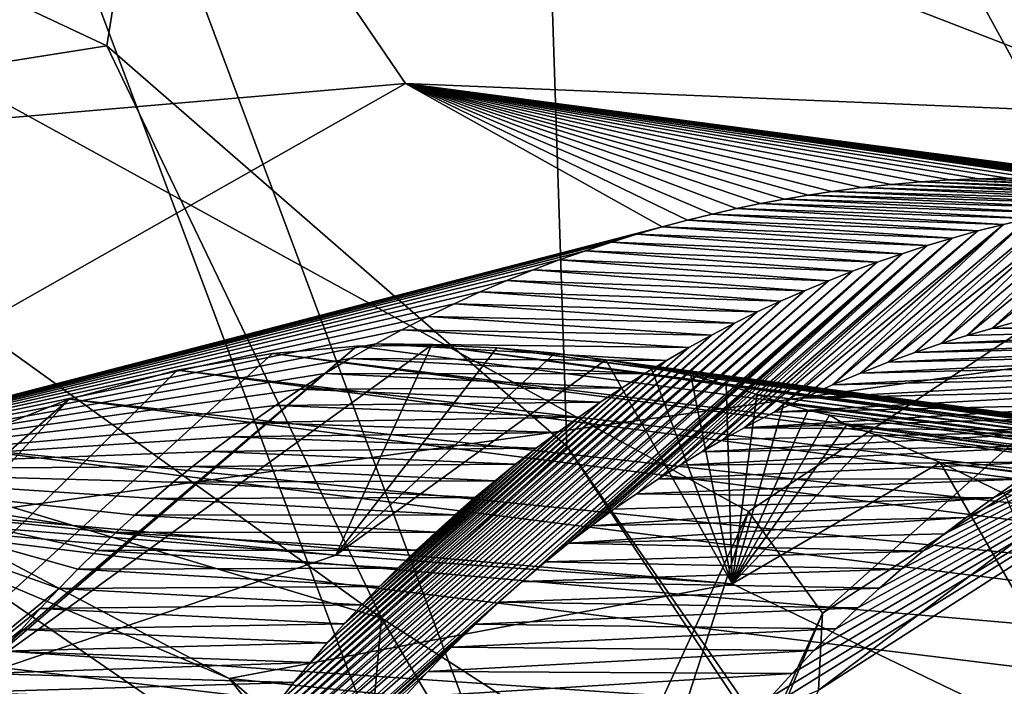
# Model space of a CAD drawing. Header units: metres. Extents: x -150 to 307, y -550 to 84.
# Tile 443 of 656: x 188.74 to 189.882, y 22.732 to 23.504. Entities that reach past the tile are written whole.
import ezdxf

# ---------------------------------------------------------------- set-up
doc = ezdxf.new("R2010")
doc.units = ezdxf.units.M
doc.layers.add('solid_26006363', color=7, linetype='CONTINUOUS')

msp = doc.modelspace()

# ---------------------------------------------------------------- linework, layer by layer
at = {"layer": 'solid_26006363'}
for points in [[(194.786896, 17.972216, 912.335938), (185.636642, 32.029537, 901.181458), (191.749893, 36.108906, 906.628174)], [(188.10463, 34.312195, 906.116516), (188.463837, 22.901747, 908.308228), (192.084946, 35.04353, 909.683411)], [(188.463837, 22.901747, 908.308228), (192.022217, 23.395798, 911.506104), (192.084946, 35.04353, 909.683411)], [(186.595459, 30.076704, 871.616333), (189.085358, 33.127037, 873.80658), (193.522064, 22.868546, 875.033997)], [(194.006454, 25.003199, 875.720398), (193.522064, 22.868546, 875.033997), (189.085358, 33.127037, 873.80658)], [(191.723465, 15.818817, 909.606506), (180.753494, 25.859917, 896.954285), (185.636642, 32.029537, 901.181458)], [(194.786896, 17.972216, 912.335938), (191.723465, 15.818817, 909.606506), (185.636642, 32.029537, 901.181458)], [(191.85524, 22.409752, 876.620911), (192.221115, 22.498804, 876.896423), (188.352951, 31.713814, 875.841858)], [(190.226303, 30.820759, 876.937561), (188.352951, 31.713814, 875.841858), (192.221115, 22.498804, 876.896423)], [(191.478729, 23.024145, 876.449768), (191.85524, 22.409752, 876.620911), (188.352951, 31.713814, 875.841858)], [(190.974487, 23.562695, 876.180542), (191.478729, 23.024145, 876.449768), (188.352951, 31.713814, 875.841858)], [(186.026077, 29.197718, 871.093872), (186.595459, 30.076704, 871.616333), (193.522064, 22.868546, 875.033997)], [(186.026077, 29.197718, 871.093872), (193.522064, 22.868546, 875.033997), (186.240326, 24.769381, 870.417603)], [(186.183899, 27.089844, 878.629822), (190.250336, 20.048107, 880.31073), (187.023239, 28.689354, 879.487061)], [(190.109253, 23.060654, 880.66748), (187.023239, 28.689354, 879.487061), (190.250336, 20.048107, 880.31073)], [(190.109253, 23.060654, 880.66748), (190.24585, 23.73827, 880.874329), (187.023239, 28.689354, 879.487061)], [(186.469498, 23.422621, 876.355408), (181.442703, 28.336956, 874.041321), (189.270172, 26.170961, 878.739319)], [(186.183899, 27.089844, 878.629822), (189.440094, 18.377512, 879.483643), (190.250336, 20.048107, 880.31073)], [(187.989471, 20.977989, 878.834778), (189.440094, 18.377512, 879.483643), (186.183899, 27.089844, 878.629822)], [(187.613022, 23.841965, 877.200195), (186.469498, 23.422621, 876.355408), (189.270172, 26.170961, 878.739319)], [(188.841095, 23.47352, 877.984863), (188.237915, 23.756517, 877.614136), (189.270172, 26.170961, 878.739319)], [(189.374481, 23.009598, 878.282227), (188.841095, 23.47352, 877.984863), (189.270172, 26.170961, 878.739319)], [(189.270172, 26.170961, 878.739319), (191.221039, 23.641338, 879.697327), (191.122238, 23.112514, 879.542175)], [(189.270172, 26.170961, 878.739319), (191.122238, 23.112514, 879.542175), (191.168488, 22.554396, 879.487854)], [(189.270172, 26.170961, 878.739319), (191.168488, 22.554396, 879.487854), (191.464935, 19.865778, 879.301697)], [(189.374481, 23.009598, 878.282227), (189.270172, 26.170961, 878.739319), (191.464935, 19.865778, 879.301697)], [(189.133835, 12.746095, 907.299255), (181.84285, 19.517756, 899.064392), (180.753494, 25.859917, 896.954285)], [(191.723465, 15.818817, 909.606506), (189.133835, 12.746095, 907.299255), (180.753494, 25.859917, 896.954285)], [(189.137253, 21.960405, 871.836487), (188.321838, 20.444586, 871.034668), (186.240326, 24.769381, 870.417603)], [(190.947144, 23.543068, 873.331787), (186.240326, 24.769381, 870.417603), (193.522064, 22.868546, 875.033997)], [(189.585205, 22.93392, 872.300964), (189.137253, 21.960405, 871.836487), (186.240326, 24.769381, 870.417603)], [(190.427155, 23.492189, 872.966431), (189.585205, 22.93392, 872.300964), (186.240326, 24.769381, 870.417603)], [(190.947144, 23.543068, 873.331787), (190.427155, 23.492189, 872.966431), (186.240326, 24.769381, 870.417603)], [(187.952286, 23.323278, 874.031555), (188.896332, 23.856613, 874.749451), (188.608795, 24.041111, 874.629456)], [(189.187592, 23.429813, 874.506042), (188.896332, 23.856613, 874.749451), (187.952286, 23.323278, 874.031555)], [(190.098709, 23.39196, 875.069458), (189.965652, 23.796173, 875.450439), (188.896332, 23.856613, 874.749451)], [(190.098709, 23.39196, 875.069458), (188.896332, 23.856613, 874.749451), (189.187592, 23.429813, 874.506042)], [(188.345871, 23.395168, 877.553345), (188.237915, 23.756517, 877.614136), (188.841095, 23.47352, 877.984863)], [(189.670959, 22.816437, 872.405823), (189.585205, 22.93392, 872.300964), (190.427155, 23.492189, 872.966431)], [(190.470764, 23.333643, 873.030029), (189.670959, 22.816437, 872.405823), (190.427155, 23.492189, 872.966431)], [(189.15979, 22.810457, 878.003723), (188.345871, 23.395168, 877.553345), (188.841095, 23.47352, 877.984863)], [(189.15979, 22.810457, 878.003723), (188.841095, 23.47352, 877.984863), (189.374481, 23.009598, 878.282227)], [(189.187592, 23.429813, 874.506042), (187.952286, 23.323278, 874.031555), (188.397217, 22.982128, 873.922607)], [(189.187592, 23.429813, 874.506042), (188.397217, 22.982128, 873.922607), (189.485184, 23.263805, 874.103455)], [(189.187592, 23.429813, 874.506042), (190.278152, 23.278599, 874.585327), (190.32164, 23.268396, 874.609497)], [(190.098709, 23.39196, 875.069458), (189.187592, 23.429813, 874.506042), (190.32164, 23.268396, 874.609497)], [(189.187592, 23.429813, 874.506042), (190.243744, 23.285872, 874.566101), (190.278152, 23.278599, 874.585327)], [(189.187592, 23.429813, 874.506042), (190.209244, 23.292465, 874.546631), (190.243744, 23.285872, 874.566101)], [(189.187592, 23.429813, 874.506042), (190.174988, 23.298317, 874.527222), (190.209244, 23.292465, 874.546631)], [(189.187592, 23.429813, 874.506042), (190.141357, 23.303396, 874.507996), (190.174988, 23.298317, 874.527222)], [(189.187592, 23.429813, 874.506042), (190.108643, 23.307703, 874.489136), (190.141357, 23.303396, 874.507996)], [(189.187592, 23.429813, 874.506042), (190.076462, 23.311325, 874.470459), (190.108643, 23.307703, 874.489136)], [(189.187592, 23.429813, 874.506042), (190.044601, 23.31431, 874.451904), (190.076462, 23.311325, 874.470459)], [(189.187592, 23.429813, 874.506042), (190.012939, 23.316685, 874.43335), (190.044601, 23.31431, 874.451904)], [(189.187592, 23.429813, 874.506042), (189.981308, 23.318466, 874.414673), (190.012939, 23.316685, 874.43335)], [(189.187592, 23.429813, 874.506042), (189.94957, 23.319653, 874.395813), (189.981308, 23.318466, 874.414673)], [(189.187592, 23.429813, 874.506042), (189.917587, 23.320236, 874.376709), (189.94957, 23.319653, 874.395813)], [(189.187592, 23.429813, 874.506042), (189.885223, 23.320192, 874.357178), (189.917587, 23.320236, 874.376709)], [(189.187592, 23.429813, 874.506042), (189.85231, 23.319487, 874.337158), (189.885223, 23.320192, 874.357178)], [(189.187592, 23.429813, 874.506042), (189.818756, 23.318068, 874.316589), (189.85231, 23.319487, 874.337158)], [(189.187592, 23.429813, 874.506042), (189.784683, 23.315895, 874.295471), (189.818756, 23.318068, 874.316589)], [(189.187592, 23.429813, 874.506042), (189.750519, 23.312967, 874.274231), (189.784683, 23.315895, 874.295471)], [(189.187592, 23.429813, 874.506042), (189.716202, 23.309263, 874.252686), (189.750519, 23.312967, 874.274231)], [(189.187592, 23.429813, 874.506042), (189.681625, 23.304756, 874.230835), (189.716202, 23.309263, 874.252686)], [(189.187592, 23.429813, 874.506042), (189.654373, 23.300646, 874.213501), (189.681625, 23.304756, 874.230835)], [(189.187592, 23.429813, 874.506042), (189.626892, 23.296, 874.195923), (189.654373, 23.300646, 874.213501)], [(189.187592, 23.429813, 874.506042), (189.599152, 23.290794, 874.17804), (189.626892, 23.296, 874.195923)], [(189.187592, 23.429813, 874.506042), (189.571152, 23.285004, 874.159912), (189.599152, 23.290794, 874.17804)], [(189.187592, 23.429813, 874.506042), (189.542831, 23.278597, 874.141418), (189.571152, 23.285004, 874.159912)], [(189.187592, 23.429813, 874.506042), (189.514191, 23.271544, 874.12262), (189.542831, 23.278597, 874.141418)], [(189.187592, 23.429813, 874.506042), (189.485184, 23.263805, 874.103455), (189.514191, 23.271544, 874.12262)], [(188.446747, 23.024448, 877.173401), (188.345871, 23.395168, 877.553345), (189.15979, 22.810457, 878.003723)], [(188.463837, 22.901747, 908.308228), (188.67836, 11.459098, 909.62439), (192.022217, 23.395798, 911.506104)], [(188.67836, 11.459098, 909.62439), (191.983353, 11.708065, 912.601074), (192.022217, 23.395798, 911.506104)], [(189.666046, 22.727116, 872.532715), (189.670959, 22.816437, 872.405823), (190.470764, 23.333643, 873.030029)], [(190.430954, 23.217617, 873.125244), (189.666046, 22.727116, 872.532715), (190.470764, 23.333643, 873.030029)], [(189.716202, 23.309263, 874.252686), (190.061066, 23.298983, 873.907227), (189.750519, 23.312967, 874.274231)], [(189.750519, 23.312967, 874.274231), (190.091309, 23.30205, 873.928467), (189.784683, 23.315895, 874.295471)], [(189.750519, 23.312967, 874.274231), (190.061066, 23.298983, 873.907227), (190.091309, 23.30205, 873.928467)], [(189.784683, 23.315895, 874.295471), (190.121506, 23.304426, 873.949585), (189.818756, 23.318068, 874.316589)], [(189.784683, 23.315895, 874.295471), (190.091309, 23.30205, 873.928467), (190.121506, 23.304426, 873.949585)], [(189.818756, 23.318068, 874.316589), (190.152847, 23.306173, 873.971375), (189.85231, 23.319487, 874.337158)], [(189.818756, 23.318068, 874.316589), (190.121506, 23.304426, 873.949585), (190.152847, 23.306173, 873.971375)], [(189.85231, 23.319487, 874.337158), (190.184448, 23.307226, 873.993286), (189.885223, 23.320192, 874.357178)], [(189.85231, 23.319487, 874.337158), (190.152847, 23.306173, 873.971375), (190.184448, 23.307226, 873.993286)], [(189.626892, 23.296, 874.195923), (189.970474, 23.285736, 873.842896), (189.654373, 23.300646, 874.213501)], [(189.654373, 23.300646, 874.213501), (190.000626, 23.290813, 873.86438), (189.681625, 23.304756, 874.230835)], [(189.654373, 23.300646, 874.213501), (189.970474, 23.285736, 873.842896), (190.000626, 23.290813, 873.86438)], [(189.681625, 23.304756, 874.230835), (190.030838, 23.295233, 873.885864), (189.716202, 23.309263, 874.252686)], [(189.681625, 23.304756, 874.230835), (190.000626, 23.290813, 873.86438), (190.030838, 23.295233, 873.885864)], [(189.716202, 23.309263, 874.252686), (190.030838, 23.295233, 873.885864), (190.061066, 23.298983, 873.907227)], [(190.061066, 23.298983, 873.907227), (189.867203, 23.146198, 873.749207), (189.895523, 23.153688, 873.769836)], [(190.061066, 23.298983, 873.907227), (190.030838, 23.295233, 873.885864), (189.867203, 23.146198, 873.749207)], [(189.571152, 23.285004, 874.159912), (189.910416, 23.273649, 873.799805), (189.599152, 23.290794, 874.17804)], [(189.599152, 23.290794, 874.17804), (189.940384, 23.28001, 873.82135), (189.626892, 23.296, 874.195923)], [(189.599152, 23.290794, 874.17804), (189.910416, 23.273649, 873.799805), (189.940384, 23.28001, 873.82135)], [(189.626892, 23.296, 874.195923), (189.940384, 23.28001, 873.82135), (189.970474, 23.285736, 873.842896)], [(190.000626, 23.290813, 873.86438), (189.808578, 23.12859, 873.706238), (189.838242, 23.137857, 873.728027)], [(190.000626, 23.290813, 873.86438), (189.970474, 23.285736, 873.842896), (189.808578, 23.12859, 873.706238)], [(190.030838, 23.295233, 873.885864), (189.838242, 23.137857, 873.728027), (189.867203, 23.146198, 873.749207)], [(190.030838, 23.295233, 873.885864), (190.000626, 23.290813, 873.86438), (189.838242, 23.137857, 873.728027)], [(189.514191, 23.271544, 874.12262), (189.850891, 23.259066, 873.756653), (189.542831, 23.278597, 874.141418)], [(189.542831, 23.278597, 874.141418), (189.880585, 23.266663, 873.778198), (189.571152, 23.285004, 874.159912)], [(189.542831, 23.278597, 874.141418), (189.850891, 23.259066, 873.756653), (189.880585, 23.266663, 873.778198)], [(189.571152, 23.285004, 874.159912), (189.880585, 23.266663, 873.778198), (189.910416, 23.273649, 873.799805)], [(189.940384, 23.28001, 873.82135), (189.715073, 23.094423, 873.636658), (189.746933, 23.106926, 873.660522)], [(189.940384, 23.28001, 873.82135), (189.910416, 23.273649, 873.799805), (189.715073, 23.094423, 873.636658)], [(189.970474, 23.285736, 873.842896), (189.746933, 23.106926, 873.660522), (189.778091, 23.118288, 873.683655)], [(189.970474, 23.285736, 873.842896), (189.940384, 23.28001, 873.82135), (189.746933, 23.106926, 873.660522)], [(189.970474, 23.285736, 873.842896), (189.778091, 23.118288, 873.683655), (189.808578, 23.12859, 873.706238)], [(189.485184, 23.263805, 874.103455), (189.821396, 23.250868, 873.735107), (189.514191, 23.271544, 874.12262)], [(189.514191, 23.271544, 874.12262), (189.821396, 23.250868, 873.735107), (189.850891, 23.259066, 873.756653)], [(189.880585, 23.266663, 873.778198), (189.614868, 23.048925, 873.56073), (189.648956, 23.065487, 873.586731)], [(189.880585, 23.266663, 873.778198), (189.850891, 23.259066, 873.756653), (189.614868, 23.048925, 873.56073)], [(189.880585, 23.266663, 873.778198), (189.648956, 23.065487, 873.586731), (189.682388, 23.080633, 873.612061)], [(189.910416, 23.273649, 873.799805), (189.682388, 23.080633, 873.612061), (189.715073, 23.094423, 873.636658)], [(189.910416, 23.273649, 873.799805), (189.880585, 23.266663, 873.778198), (189.682388, 23.080633, 873.612061)], [(188.397217, 22.982128, 873.922607), (189.455811, 23.255346, 874.083923), (189.485184, 23.263805, 874.103455)], [(188.397217, 22.982128, 873.922607), (189.426071, 23.246138, 874.064087), (189.455811, 23.255346, 874.083923)], [(189.426071, 23.246138, 874.064087), (189.763077, 23.232721, 873.692261), (189.455811, 23.255346, 874.083923)], [(189.455811, 23.255346, 874.083923), (189.792114, 23.242083, 873.713623), (189.485184, 23.263805, 874.103455)], [(189.455811, 23.255346, 874.083923), (189.763077, 23.232721, 873.692261), (189.792114, 23.242083, 873.713623)], [(189.485184, 23.263805, 874.103455), (189.792114, 23.242083, 873.713623), (189.821396, 23.250868, 873.735107)], [(189.850891, 23.259066, 873.756653), (189.580048, 23.030779, 873.533997), (189.614868, 23.048925, 873.56073)], [(189.850891, 23.259066, 873.756653), (189.821396, 23.250868, 873.735107), (189.580048, 23.030779, 873.533997)], [(188.397217, 22.982128, 873.922607), (189.396011, 23.236166, 874.043945), (189.426071, 23.246138, 874.064087)], [(189.396011, 23.236166, 874.043945), (189.734299, 23.222799, 873.670959), (189.426071, 23.246138, 874.064087)], [(189.426071, 23.246138, 874.064087), (189.734299, 23.222799, 873.670959), (189.763077, 23.232721, 873.692261)], [(189.792114, 23.242083, 873.713623), (189.480682, 22.971769, 873.456543), (189.505981, 22.987858, 873.47644)], [(189.792114, 23.242083, 873.713623), (189.763077, 23.232721, 873.692261), (189.480682, 22.971769, 873.456543)], [(189.792114, 23.242083, 873.713623), (189.505981, 22.987858, 873.47644), (189.53096, 23.003014, 873.495972)], [(189.821396, 23.250868, 873.735107), (189.53096, 23.003014, 873.495972), (189.555649, 23.017302, 873.515137)], [(189.821396, 23.250868, 873.735107), (189.792114, 23.242083, 873.713623), (189.53096, 23.003014, 873.495972)], [(189.821396, 23.250868, 873.735107), (189.555649, 23.017302, 873.515137), (189.580048, 23.030779, 873.533997)], [(188.397217, 22.982128, 873.922607), (189.365738, 23.22542, 874.023499), (189.396011, 23.236166, 874.043945)], [(189.365738, 23.22542, 874.023499), (189.705811, 23.212324, 873.64978), (189.396011, 23.236166, 874.043945)], [(189.763077, 23.232721, 873.692261), (189.376572, 22.897207, 873.373352), (189.402969, 22.917448, 873.394653)], [(189.763077, 23.232721, 873.692261), (189.734299, 23.222799, 873.670959), (189.376572, 22.897207, 873.373352)], [(189.396011, 23.236166, 874.043945), (189.705811, 23.212324, 873.64978), (189.734299, 23.222799, 873.670959)], [(189.763077, 23.232721, 873.692261), (189.402969, 22.917448, 873.394653), (189.429123, 22.936573, 873.415588)], [(189.763077, 23.232721, 873.692261), (189.429123, 22.936573, 873.415588), (189.455048, 22.954679, 873.436218)], [(189.763077, 23.232721, 873.692261), (189.455048, 22.954679, 873.436218), (189.480682, 22.971769, 873.456543)], [(188.397217, 22.982128, 873.922607), (189.335281, 23.21389, 874.002808), (189.365738, 23.22542, 874.023499)], [(189.734299, 23.222799, 873.670959), (188.873505, 22.459028, 872.959351), (189.322861, 22.852993, 873.329468)], [(189.734299, 23.222799, 873.670959), (188.88826, 22.485699, 872.973755), (188.873505, 22.459028, 872.959351)], [(189.734299, 23.222799, 873.670959), (189.705811, 23.212324, 873.64978), (188.88826, 22.485699, 872.973755)], [(189.734299, 23.222799, 873.670959), (189.322861, 22.852993, 873.329468), (189.349869, 22.875755, 873.351624)], [(189.335281, 23.21389, 874.002808), (189.677643, 23.201315, 873.628723), (189.365738, 23.22542, 874.023499)], [(189.734299, 23.222799, 873.670959), (189.349869, 22.875755, 873.351624), (189.376572, 22.897207, 873.373352)], [(189.365738, 23.22542, 874.023499), (189.677643, 23.201315, 873.628723), (189.705811, 23.212324, 873.64978)], [(188.397217, 22.982128, 873.922607), (189.304749, 23.201574, 873.981934), (189.335281, 23.21389, 874.002808)], [(189.705811, 23.212324, 873.64978), (188.903427, 22.512114, 872.988403), (188.88826, 22.485699, 872.973755)], [(189.705811, 23.212324, 873.64978), (189.677643, 23.201315, 873.628723), (188.903427, 22.512114, 872.988403)], [(189.304749, 23.201574, 873.981934), (189.649826, 23.189779, 873.607849), (189.335281, 23.21389, 874.002808)], [(189.335281, 23.21389, 874.002808), (189.649826, 23.189779, 873.607849), (189.677643, 23.201315, 873.628723)], [(189.589752, 22.6952, 872.692871), (189.666046, 22.727116, 872.532715), (190.430954, 23.217617, 873.125244)], [(189.610336, 22.71876, 872.710693), (189.589752, 22.6952, 872.692871), (190.430954, 23.217617, 873.125244)], [(189.63559, 22.746405, 872.7323), (189.610336, 22.71876, 872.710693), (190.430954, 23.217617, 873.125244)], [(189.660904, 22.77284, 872.753723), (189.63559, 22.746405, 872.7323), (190.430954, 23.217617, 873.125244)], [(189.686279, 22.79812, 872.774963), (189.660904, 22.77284, 872.753723), (190.430954, 23.217617, 873.125244)], [(189.711655, 22.822281, 872.796021), (189.686279, 22.79812, 872.774963), (190.430954, 23.217617, 873.125244)], [(189.736969, 22.845303, 872.816772), (189.711655, 22.822281, 872.796021), (190.430954, 23.217617, 873.125244)], [(189.762207, 22.867239, 872.837341), (189.736969, 22.845303, 872.816772), (190.430954, 23.217617, 873.125244)], [(189.787338, 22.888144, 872.857605), (189.762207, 22.867239, 872.837341), (190.430954, 23.217617, 873.125244)], [(189.812393, 22.908072, 872.877686), (189.787338, 22.888144, 872.857605), (190.430954, 23.217617, 873.125244)], [(189.837326, 22.927046, 872.897522), (189.812393, 22.908072, 872.877686), (190.430954, 23.217617, 873.125244)], [(189.869095, 22.950043, 872.922546), (189.837326, 22.927046, 872.897522), (190.430954, 23.217617, 873.125244)], [(189.900543, 22.971561, 872.947083), (189.869095, 22.950043, 872.922546), (190.430954, 23.217617, 873.125244)], [(188.397217, 22.982128, 873.922607), (189.274185, 23.188473, 873.960876), (189.304749, 23.201574, 873.981934)], [(189.677643, 23.201315, 873.628723), (188.919006, 22.538258, 873.003296), (188.903427, 22.512114, 872.988403)], [(189.677643, 23.201315, 873.628723), (189.649826, 23.189779, 873.607849), (188.919006, 22.538258, 873.003296)], [(189.274185, 23.188473, 873.960876), (189.62236, 23.177732, 873.587097), (189.304749, 23.201574, 873.981934)], [(189.304749, 23.201574, 873.981934), (189.62236, 23.177732, 873.587097), (189.649826, 23.189779, 873.607849)], [(188.397217, 22.982128, 873.922607), (189.243683, 23.174585, 873.939697), (189.274185, 23.188473, 873.960876)], [(189.649826, 23.189779, 873.607849), (188.934998, 22.564119, 873.018433), (188.919006, 22.538258, 873.003296)], [(189.649826, 23.189779, 873.607849), (189.62236, 23.177732, 873.587097), (188.934998, 22.564119, 873.018433)], [(189.243683, 23.174585, 873.939697), (189.595306, 23.165186, 873.566589), (189.274185, 23.188473, 873.960876)], [(189.274185, 23.188473, 873.960876), (189.595306, 23.165186, 873.566589), (189.62236, 23.177732, 873.587097)], [(188.397217, 22.982128, 873.922607), (189.213272, 23.159922, 873.918396), (189.243683, 23.174585, 873.939697)], [(189.62236, 23.177732, 873.587097), (188.951385, 22.589684, 873.033752), (188.934998, 22.564119, 873.018433)], [(189.62236, 23.177732, 873.587097), (189.595306, 23.165186, 873.566589), (188.951385, 22.589684, 873.033752)], [(189.213272, 23.159922, 873.918396), (189.568665, 23.15214, 873.546265), (189.243683, 23.174585, 873.939697)], [(189.243683, 23.174585, 873.939697), (189.568665, 23.15214, 873.546265), (189.595306, 23.165186, 873.566589)], [(189.595306, 23.165186, 873.566589), (188.96817, 22.614933, 873.049316), (188.951385, 22.589684, 873.033752)], [(189.595306, 23.165186, 873.566589), (189.568665, 23.15214, 873.546265), (188.96817, 22.614933, 873.049316)], [(188.397217, 22.982128, 873.922607), (189.18306, 23.144491, 873.897034), (189.213272, 23.159922, 873.918396)], [(189.568665, 23.15214, 873.546265), (188.985352, 22.639856, 873.065063), (188.96817, 22.614933, 873.049316)], [(189.568665, 23.15214, 873.546265), (189.542221, 23.138454, 873.526001), (188.985352, 22.639856, 873.065063)], [(189.18306, 23.144491, 873.897034), (189.542221, 23.138454, 873.526001), (189.213272, 23.159922, 873.918396)], [(189.213272, 23.159922, 873.918396), (189.542221, 23.138454, 873.526001), (189.568665, 23.15214, 873.546265)], [(189.808578, 23.12859, 873.706238), (190.246094, 23.138739, 873.204468), (190.282013, 23.14986, 873.230164)], [(189.838242, 23.137857, 873.728027), (189.808578, 23.12859, 873.706238), (190.282013, 23.14986, 873.230164)], [(189.867203, 23.146198, 873.749207), (189.838242, 23.137857, 873.728027), (190.282013, 23.14986, 873.230164)], [(189.867203, 23.146198, 873.749207), (190.282013, 23.14986, 873.230164), (190.316895, 23.159658, 873.254883)], [(189.895523, 23.153688, 873.769836), (189.867203, 23.146198, 873.749207), (190.316895, 23.159658, 873.254883)], [(188.397217, 22.982128, 873.922607), (189.153076, 23.128315, 873.875671), (189.18306, 23.144491, 873.897034)], [(189.542221, 23.138454, 873.526001), (189.00293, 22.664438, 873.081055), (188.985352, 22.639856, 873.065063)], [(189.542221, 23.138454, 873.526001), (189.515976, 23.124115, 873.505737), (189.00293, 22.664438, 873.081055)], [(189.153076, 23.128315, 873.875671), (189.515976, 23.124115, 873.505737), (189.18306, 23.144491, 873.897034)], [(189.18306, 23.144491, 873.897034), (189.515976, 23.124115, 873.505737), (189.542221, 23.138454, 873.526001)], [(189.778091, 23.118288, 873.683655), (190.215454, 23.128408, 873.182434), (190.246094, 23.138739, 873.204468)], [(189.808578, 23.12859, 873.706238), (189.778091, 23.118288, 873.683655), (190.246094, 23.138739, 873.204468)], [(188.397217, 22.982128, 873.922607), (189.123398, 23.111414, 873.854248), (189.153076, 23.128315, 873.875671)], [(189.217453, 23.126888, 875.120972), (188.681396, 22.73984, 874.690002), (189.106583, 22.88349, 875.004822)], [(189.217453, 23.126888, 875.120972), (189.13118, 23.125561, 875.061523), (188.681396, 22.73984, 874.690002)], [(189.293442, 23.123564, 875.172668), (189.217453, 23.126888, 875.120972), (189.106583, 22.88349, 875.004822)], [(189.123398, 23.111414, 873.854248), (189.489929, 23.109148, 873.485535), (189.153076, 23.128315, 873.875671)], [(191.562897, 22.806887, 872.347717), (189.13118, 23.125561, 875.061523), (189.217453, 23.126888, 875.120972)], [(189.153076, 23.128315, 873.875671), (189.489929, 23.109148, 873.485535), (189.515976, 23.124115, 873.505737)], [(191.637711, 22.808689, 872.403259), (189.217453, 23.126888, 875.120972), (189.293442, 23.123564, 875.172668)], [(191.637711, 22.808689, 872.403259), (191.562897, 22.806887, 872.347717), (189.217453, 23.126888, 875.120972)], [(189.746933, 23.106926, 873.660522), (190.184174, 23.117046, 873.15979), (190.215454, 23.128408, 873.182434)], [(189.778091, 23.118288, 873.683655), (189.746933, 23.106926, 873.660522), (190.215454, 23.128408, 873.182434)], [(189.13118, 23.125561, 875.061523), (187.84581, 22.032446, 874.004639), (188.681396, 22.73984, 874.690002)], [(189.13118, 23.125561, 875.061523), (189.033325, 23.11701, 874.993042), (187.84581, 22.032446, 874.004639)], [(189.033325, 23.11701, 874.993042), (188.922531, 23.097872, 874.914001), (187.84581, 22.032446, 874.004639)], [(191.478149, 22.798178, 872.284119), (188.922531, 23.097872, 874.914001), (189.033325, 23.11701, 874.993042)], [(189.515976, 23.124115, 873.505737), (189.020905, 22.688663, 873.09729), (189.00293, 22.664438, 873.081055)], [(189.515976, 23.124115, 873.505737), (189.489929, 23.109148, 873.485535), (189.020905, 22.688663, 873.09729)], [(191.562897, 22.806887, 872.347717), (189.033325, 23.11701, 874.993042), (189.13118, 23.125561, 875.061523)], [(191.562897, 22.806887, 872.347717), (191.478149, 22.798178, 872.284119), (189.033325, 23.11701, 874.993042)], [(189.360413, 23.117474, 875.217712), (189.293442, 23.123564, 875.172668), (189.106583, 22.88349, 875.004822)], [(189.419617, 23.109798, 875.257263), (189.360413, 23.117474, 875.217712), (189.106583, 22.88349, 875.004822)], [(191.703644, 22.806007, 872.451599), (189.293442, 23.123564, 875.172668), (189.360413, 23.117474, 875.217712)], [(191.703644, 22.806007, 872.451599), (191.637711, 22.808689, 872.403259), (189.293442, 23.123564, 875.172668)], [(191.761841, 22.800533, 872.493835), (189.360413, 23.117474, 875.217712), (189.419617, 23.109798, 875.257263)], [(191.761841, 22.800533, 872.493835), (191.703644, 22.806007, 872.451599), (189.360413, 23.117474, 875.217712)], [(189.715073, 23.094423, 873.636658), (190.152161, 23.104538, 873.136475), (190.184174, 23.117046, 873.15979)], [(189.746933, 23.106926, 873.660522), (189.715073, 23.094423, 873.636658), (190.184174, 23.117046, 873.15979)], [(188.397217, 22.982128, 873.922607), (189.09407, 23.093817, 873.832825), (189.123398, 23.111414, 873.854248)], [(189.489929, 23.109148, 873.485535), (189.039261, 22.712519, 873.113647), (189.020905, 22.688663, 873.09729)], [(189.489929, 23.109148, 873.485535), (189.464111, 23.093576, 873.465393), (189.039261, 22.712519, 873.113647)], [(189.09407, 23.093817, 873.832825), (189.464111, 23.093576, 873.465393), (189.123398, 23.111414, 873.854248)], [(189.419617, 23.109798, 875.257263), (189.106583, 22.88349, 875.004822), (189.566086, 22.850119, 875.315857)], [(189.123398, 23.111414, 873.854248), (189.464111, 23.093576, 873.465393), (189.489929, 23.109148, 873.485535)], [(189.472, 23.101194, 875.291931), (189.419617, 23.109798, 875.257263), (189.566086, 22.850119, 875.315857)], [(191.813263, 22.793406, 872.530884), (189.419617, 23.109798, 875.257263), (189.472, 23.101194, 875.291931)], [(191.813263, 22.793406, 872.530884), (191.761841, 22.800533, 872.493835), (189.419617, 23.109798, 875.257263)], [(189.682388, 23.080633, 873.612061), (190.119507, 23.090832, 873.112549), (190.152161, 23.104538, 873.136475)], [(189.715073, 23.094423, 873.636658), (189.682388, 23.080633, 873.612061), (190.152161, 23.104538, 873.136475)], [(188.922531, 23.097872, 874.914001), (188.797562, 23.064043, 874.822998), (187.84581, 22.032446, 874.004639)], [(188.397217, 22.982128, 873.922607), (189.065186, 23.075598, 873.811584), (189.09407, 23.093817, 873.832825)], [(191.382355, 22.779585, 872.211121), (188.797562, 23.064043, 874.822998), (188.922531, 23.097872, 874.914001)], [(191.478149, 22.798178, 872.284119), (191.382355, 22.779585, 872.211121), (188.922531, 23.097872, 874.914001)], [(189.464111, 23.093576, 873.465393), (189.057999, 22.735989, 873.130249), (189.039261, 22.712519, 873.113647)], [(189.464111, 23.093576, 873.465393), (189.438538, 23.077425, 873.445313), (189.057999, 22.735989, 873.130249)], [(189.065186, 23.075598, 873.811584), (189.438538, 23.077425, 873.445313), (189.09407, 23.093817, 873.832825)], [(189.09407, 23.093817, 873.832825), (189.438538, 23.077425, 873.445313), (189.464111, 23.093576, 873.465393)], [(189.518295, 23.091602, 875.322327), (189.472, 23.101194, 875.291931), (189.566086, 22.850119, 875.315857)], [(191.858734, 22.785189, 872.563354), (189.472, 23.101194, 875.291931), (189.518295, 23.091602, 875.322327)], [(191.858734, 22.785189, 872.563354), (191.813263, 22.793406, 872.530884), (189.472, 23.101194, 875.291931)], [(189.559021, 23.081007, 875.348694), (189.518295, 23.091602, 875.322327), (189.566086, 22.850119, 875.315857)], [(191.898804, 22.775904, 872.591858), (189.518295, 23.091602, 875.322327), (189.559021, 23.081007, 875.348694)], [(191.898804, 22.775904, 872.591858), (191.858734, 22.785189, 872.563354), (189.518295, 23.091602, 875.322327)], [(189.648956, 23.065487, 873.586731), (190.086258, 23.075871, 873.087952), (190.119507, 23.090832, 873.112549)], [(189.682388, 23.080633, 873.612061), (189.648956, 23.065487, 873.586731), (190.119507, 23.090832, 873.112549)], [(188.397217, 22.982128, 873.922607), (189.036728, 23.056755, 873.790466), (189.065186, 23.075598, 873.811584)], [(189.036728, 23.056755, 873.790466), (189.413239, 23.060717, 873.425293), (189.065186, 23.075598, 873.811584)], [(189.438538, 23.077425, 873.445313), (189.077118, 22.759058, 873.147034), (189.057999, 22.735989, 873.130249)], [(189.065186, 23.075598, 873.811584), (189.413239, 23.060717, 873.425293), (189.438538, 23.077425, 873.445313)], [(189.438538, 23.077425, 873.445313), (189.413239, 23.060717, 873.425293), (189.077118, 22.759058, 873.147034)], [(189.594711, 23.069698, 875.37146), (189.559021, 23.081007, 875.348694), (189.566086, 22.850119, 875.315857)], [(191.933929, 22.765726, 872.616821), (189.559021, 23.081007, 875.348694), (189.594711, 23.069698, 875.37146)], [(191.933929, 22.765726, 872.616821), (191.898804, 22.775904, 872.591858), (189.559021, 23.081007, 875.348694)], [(189.614868, 23.048925, 873.56073), (190.052368, 23.059525, 873.062744), (190.086258, 23.075871, 873.087952)], [(189.648956, 23.065487, 873.586731), (189.614868, 23.048925, 873.56073), (190.086258, 23.075871, 873.087952)], [(188.797562, 23.064043, 874.822998), (187.9776, 22.349081, 874.146606), (187.84581, 22.032446, 874.004639)], [(188.797562, 23.064043, 874.822998), (188.657318, 23.009249, 874.718201), (187.9776, 22.349081, 874.146606)], [(191.274536, 22.747175, 872.127625), (188.657318, 23.009249, 874.718201), (188.797562, 23.064043, 874.822998)], [(191.382355, 22.779585, 872.211121), (191.274536, 22.747175, 872.127625), (188.797562, 23.064043, 874.822998)], [(189.036728, 23.056755, 873.790466), (189.388199, 23.043476, 873.405396), (189.413239, 23.060717, 873.425293)], [(189.413239, 23.060717, 873.425293), (189.096619, 22.781713, 873.164001), (189.077118, 22.759058, 873.147034)], [(189.413239, 23.060717, 873.425293), (189.388199, 23.043476, 873.405396), (189.096619, 22.781713, 873.164001)], [(189.626144, 23.059181, 875.391479), (189.594711, 23.069698, 875.37146), (189.566086, 22.850119, 875.315857)], [(189.654129, 23.051529, 875.409607), (189.626144, 23.059181, 875.391479), (189.566086, 22.850119, 875.315857)], [(189.580048, 23.030779, 873.533997), (190.022797, 23.044329, 873.040527), (190.052368, 23.059525, 873.062744)], [(189.614868, 23.048925, 873.56073), (189.580048, 23.030779, 873.533997), (190.052368, 23.059525, 873.062744)], [(191.964859, 22.755547, 872.638611), (189.594711, 23.069698, 875.37146), (189.626144, 23.059181, 875.391479)], [(191.964859, 22.755547, 872.638611), (191.933929, 22.765726, 872.616821), (189.594711, 23.069698, 875.37146)], [(191.964859, 22.755547, 872.638611), (189.626144, 23.059181, 875.391479), (189.654129, 23.051529, 875.409607)], [(188.397217, 22.982128, 873.922607), (189.008606, 23.037247, 873.76947), (189.036728, 23.056755, 873.790466)], [(189.008606, 23.037247, 873.76947), (189.388199, 23.043476, 873.405396), (189.036728, 23.056755, 873.790466)], [(189.678848, 23.045513, 875.42572), (189.654129, 23.051529, 875.409607), (189.566086, 22.850119, 875.315857)], [(191.992554, 22.747442, 872.657959), (189.654129, 23.051529, 875.409607), (189.678848, 23.045513, 875.42572)], [(191.992554, 22.747442, 872.657959), (191.964859, 22.755547, 872.638611), (189.654129, 23.051529, 875.409607)], [(188.397217, 22.982128, 873.922607), (188.985748, 23.020695, 873.752197), (189.008606, 23.037247, 873.76947)], [(188.985748, 23.020695, 873.752197), (189.36348, 23.02573, 873.385681), (189.008606, 23.037247, 873.76947)], [(189.008606, 23.037247, 873.76947), (189.36348, 23.02573, 873.385681), (189.388199, 23.043476, 873.405396)], [(189.388199, 23.043476, 873.405396), (189.116501, 22.80394, 873.181213), (189.096619, 22.781713, 873.164001)], [(189.388199, 23.043476, 873.405396), (189.36348, 23.02573, 873.385681), (189.116501, 22.80394, 873.181213)], [(189.6987, 23.033949, 875.437561), (189.678848, 23.045513, 875.42572), (189.566086, 22.850119, 875.315857)], [(189.580048, 23.030779, 873.533997), (189.992828, 23.028015, 873.017883), (190.022797, 23.044329, 873.040527)], [(192.016846, 22.739965, 872.674866), (189.678848, 23.045513, 875.42572), (189.6987, 23.033949, 875.437561)], [(192.016846, 22.739965, 872.674866), (191.992554, 22.747442, 872.657959), (189.678848, 23.045513, 875.42572)], [(188.446747, 23.024448, 877.173401), (189.15979, 22.810457, 878.003723), (189.136292, 22.549051, 877.531433)], [(188.446747, 23.024448, 877.173401), (188.98288, 22.740479, 876.909973), (188.50058, 22.944389, 876.645813)], [(188.446747, 23.024448, 877.173401), (189.136292, 22.549051, 877.531433), (188.98288, 22.740479, 876.909973)], [(188.985748, 23.020695, 873.752197), (189.339066, 23.0075, 873.366028), (189.36348, 23.02573, 873.385681)], [(189.36348, 23.02573, 873.385681), (189.136749, 22.825726, 873.198547), (189.116501, 22.80394, 873.181213)], [(189.36348, 23.02573, 873.385681), (189.339066, 23.0075, 873.366028), (189.136749, 22.825726, 873.198547)], [(189.53096, 23.003014, 873.495972), (189.962463, 23.0105, 872.994812), (189.992828, 23.028015, 873.017883)], [(189.555649, 23.017302, 873.515137), (189.53096, 23.003014, 873.495972), (189.992828, 23.028015, 873.017883)], [(189.580048, 23.030779, 873.533997), (189.555649, 23.017302, 873.515137), (189.992828, 23.028015, 873.017883)], [(189.731613, 23.023319, 875.458618), (189.6987, 23.033949, 875.437561), (189.566086, 22.850119, 875.315857)], [(192.053665, 22.724623, 872.700562), (192.016846, 22.739965, 872.674866), (189.6987, 23.033949, 875.437561)], [(192.053665, 22.724623, 872.700562), (189.6987, 23.033949, 875.437561), (189.731613, 23.023319, 875.458618)], [(188.397217, 22.982128, 873.922607), (188.963074, 23.003633, 873.734985), (188.985748, 23.020695, 873.752197)], [(188.963074, 23.003633, 873.734985), (189.339066, 23.0075, 873.366028), (188.985748, 23.020695, 873.752197)], [(189.807266, 22.990931, 875.505737), (189.731613, 23.023319, 875.458618), (189.566086, 22.850119, 875.315857)], [(192.053665, 22.724623, 872.700562), (189.731613, 23.023319, 875.458618), (189.807266, 22.990931, 875.505737)], [(188.397217, 22.982128, 873.922607), (188.940552, 22.986036, 873.717651), (188.963074, 23.003633, 873.734985)], [(191.153931, 22.695385, 872.032471), (188.501617, 22.92518, 874.598206), (188.657318, 23.009249, 874.718201)], [(191.274536, 22.747175, 872.127625), (191.153931, 22.695385, 872.032471), (188.657318, 23.009249, 874.718201)], [(188.940552, 22.986036, 873.717651), (189.314987, 22.98881, 873.346558), (188.963074, 23.003633, 873.734985)], [(188.963074, 23.003633, 873.734985), (189.314987, 22.98881, 873.346558), (189.339066, 23.0075, 873.366028)], [(189.339066, 23.0075, 873.366028), (189.157455, 22.847202, 873.216125), (189.136749, 22.825726, 873.198547)], [(189.339066, 23.0075, 873.366028), (189.314987, 22.98881, 873.346558), (189.157455, 22.847202, 873.216125)], [(189.15979, 22.810457, 878.003723), (189.374481, 23.009598, 878.282227), (189.796494, 22.400614, 878.482666)], [(189.796494, 22.400614, 878.482666), (189.374481, 23.009598, 878.282227), (191.464935, 19.865778, 879.301697)], [(189.505981, 22.987858, 873.47644), (189.931686, 22.991695, 872.97113), (189.962463, 23.0105, 872.994812)], [(189.53096, 23.003014, 873.495972), (189.505981, 22.987858, 873.47644), (189.962463, 23.0105, 872.994812)], [(189.480682, 22.971769, 873.456543), (189.900543, 22.971561, 872.947083), (189.931686, 22.991695, 872.97113)], [(189.505981, 22.987858, 873.47644), (189.480682, 22.971769, 873.456543), (189.931686, 22.991695, 872.97113)], [(189.807266, 22.990931, 875.505737), (189.566086, 22.850119, 875.315857), (190.013046, 22.635015, 875.591125)], [(189.882721, 22.953955, 875.552063), (189.807266, 22.990931, 875.505737), (190.013046, 22.635015, 875.591125)], [(192.119995, 22.695526, 872.746216), (189.807266, 22.990931, 875.505737), (189.882721, 22.953955, 875.552063)], [(192.119995, 22.695526, 872.746216), (192.053665, 22.724623, 872.700562), (189.807266, 22.990931, 875.505737)], [(188.397217, 22.982128, 873.922607), (187.917557, 22.134352, 873.448792), (188.785782, 22.844778, 873.593933)], [(188.397217, 22.982128, 873.922607), (188.918152, 22.967869, 873.700317), (188.940552, 22.986036, 873.717651)], [(188.397217, 22.982128, 873.922607), (188.895889, 22.949095, 873.682922), (188.918152, 22.967869, 873.700317)], [(188.397217, 22.982128, 873.922607), (188.873718, 22.92968, 873.665405), (188.895889, 22.949095, 873.682922)], [(188.397217, 22.982128, 873.922607), (188.851624, 22.909584, 873.647766), (188.873718, 22.92968, 873.665405)], [(188.397217, 22.982128, 873.922607), (188.829605, 22.888763, 873.630005), (188.851624, 22.909584, 873.647766)], [(188.397217, 22.982128, 873.922607), (188.807663, 22.867176, 873.612061), (188.829605, 22.888763, 873.630005)], [(188.397217, 22.982128, 873.922607), (188.785782, 22.844778, 873.593933), (188.807663, 22.867176, 873.612061)], [(188.918152, 22.967869, 873.700317), (189.29126, 22.969687, 873.327332), (188.940552, 22.986036, 873.717651)], [(188.940552, 22.986036, 873.717651), (189.29126, 22.969687, 873.327332), (189.314987, 22.98881, 873.346558)], [(189.314987, 22.98881, 873.346558), (189.17865, 22.868416, 873.23407), (189.157455, 22.847202, 873.216125)], [(189.314987, 22.98881, 873.346558), (189.29126, 22.969687, 873.327332), (189.17865, 22.868416, 873.23407)], [(189.106583, 22.88349, 875.004822), (188.010025, 22.970238, 876.341553), (188.50058, 22.944389, 876.645813)], [(189.106583, 22.88349, 875.004822), (188.681396, 22.73984, 874.690002), (188.010025, 22.970238, 876.341553)], [(188.895889, 22.949095, 873.682922), (189.267929, 22.950153, 873.308228), (188.918152, 22.967869, 873.700317)], [(188.918152, 22.967869, 873.700317), (189.267929, 22.950153, 873.308228), (189.29126, 22.969687, 873.327332)], [(189.29126, 22.969687, 873.327332), (189.200317, 22.889341, 873.252197), (189.17865, 22.868416, 873.23407)], [(189.29126, 22.969687, 873.327332), (189.267929, 22.950153, 873.308228), (189.200317, 22.889341, 873.252197)], [(189.480682, 22.971769, 873.456543), (189.455048, 22.954679, 873.436218), (189.900543, 22.971561, 872.947083)], [(189.455048, 22.954679, 873.436218), (189.869095, 22.950043, 872.922546), (189.900543, 22.971561, 872.947083)], [(189.566086, 22.850119, 875.315857), (188.50058, 22.944389, 876.645813), (188.98288, 22.740479, 876.909973)], [(189.566086, 22.850119, 875.315857), (189.106583, 22.88349, 875.004822), (188.50058, 22.944389, 876.645813)], [(188.873718, 22.92968, 873.665405), (189.244965, 22.930235, 873.289307), (188.895889, 22.949095, 873.682922)], [(188.895889, 22.949095, 873.682922), (189.244965, 22.930235, 873.289307), (189.267929, 22.950153, 873.308228)], [(189.267929, 22.950153, 873.308228), (189.222427, 22.909956, 873.27063), (189.200317, 22.889341, 873.252197)], [(189.267929, 22.950153, 873.308228), (189.244965, 22.930235, 873.289307), (189.222427, 22.909956, 873.27063)], [(189.402969, 22.917448, 873.394653), (189.837326, 22.927046, 872.897522), (189.869095, 22.950043, 872.922546)], [(189.429123, 22.936573, 873.415588), (189.402969, 22.917448, 873.394653), (189.869095, 22.950043, 872.922546)], [(189.455048, 22.954679, 873.436218), (189.429123, 22.936573, 873.415588), (189.869095, 22.950043, 872.922546)], [(189.23851, 21.86775, 871.951294), (189.137253, 21.960405, 871.836487), (189.585205, 22.93392, 872.300964)], [(189.670959, 22.816437, 872.405823), (189.23851, 21.86775, 871.951294), (189.585205, 22.93392, 872.300964)], [(191.020569, 22.616198, 871.924561), (188.33194, 22.799065, 874.461853), (188.501617, 22.92518, 874.598206)], [(191.153931, 22.695385, 872.032471), (191.020569, 22.616198, 871.924561), (188.501617, 22.92518, 874.598206)], [(188.851624, 22.909584, 873.647766), (189.222427, 22.909956, 873.27063), (188.873718, 22.92968, 873.665405)], [(188.873718, 22.92968, 873.665405), (189.222427, 22.909956, 873.27063), (189.244965, 22.930235, 873.289307)], [(189.376572, 22.897207, 873.373352), (189.812393, 22.908072, 872.877686), (189.837326, 22.927046, 872.897522)], [(189.402969, 22.917448, 873.394653), (189.376572, 22.897207, 873.373352), (189.837326, 22.927046, 872.897522)], [(188.851624, 22.909584, 873.647766), (189.200317, 22.889341, 873.252197), (189.222427, 22.909956, 873.27063)], [(188.829605, 22.888763, 873.630005), (189.200317, 22.889341, 873.252197), (188.851624, 22.909584, 873.647766)], [(189.376572, 22.897207, 873.373352), (189.787338, 22.888144, 872.857605), (189.812393, 22.908072, 872.877686)], [(188.807663, 22.867176, 873.612061), (189.17865, 22.868416, 873.23407), (188.829605, 22.888763, 873.630005)], [(188.829605, 22.888763, 873.630005), (189.17865, 22.868416, 873.23407), (189.200317, 22.889341, 873.252197)], [(189.376572, 22.897207, 873.373352), (189.349869, 22.875755, 873.351624), (189.787338, 22.888144, 872.857605)], [(189.349869, 22.875755, 873.351624), (189.762207, 22.867239, 872.837341), (189.787338, 22.888144, 872.857605)], [(189.349869, 22.875755, 873.351624), (189.322861, 22.852993, 873.329468), (189.762207, 22.867239, 872.837341)], [(188.785782, 22.844778, 873.593933), (189.157455, 22.847202, 873.216125), (188.807663, 22.867176, 873.612061)], [(188.807663, 22.867176, 873.612061), (189.157455, 22.847202, 873.216125), (189.17865, 22.868416, 873.23407)], [(189.322861, 22.852993, 873.329468), (189.736969, 22.845303, 872.816772), (189.762207, 22.867239, 872.837341)], [(188.873505, 22.459028, 872.959351), (189.295685, 22.828974, 873.307007), (189.322861, 22.852993, 873.329468)], [(189.322861, 22.852993, 873.329468), (189.295685, 22.828974, 873.307007), (189.736969, 22.845303, 872.816772)], [(187.917557, 22.134352, 873.448792), (188.763962, 22.82152, 873.575623), (188.785782, 22.844778, 873.593933)], [(188.763962, 22.82152, 873.575623), (189.136749, 22.825726, 873.198547), (188.785782, 22.844778, 873.593933)], [(188.785782, 22.844778, 873.593933), (189.136749, 22.825726, 873.198547), (189.157455, 22.847202, 873.216125)], [(190.013046, 22.635015, 875.591125), (189.566086, 22.850119, 875.315857), (188.98288, 22.740479, 876.909973)], [(189.295685, 22.828974, 873.307007), (189.711655, 22.822281, 872.796021), (189.736969, 22.845303, 872.816772)], [(187.917557, 22.134352, 873.448792), (188.742203, 22.797375, 873.557129), (188.763962, 22.82152, 873.575623)], [(188.742203, 22.797375, 873.557129), (189.116501, 22.80394, 873.181213), (188.763962, 22.82152, 873.575623)], [(188.763962, 22.82152, 873.575623), (189.116501, 22.80394, 873.181213), (189.136749, 22.825726, 873.198547)], [(188.859161, 22.432116, 872.94519), (189.268402, 22.803644, 873.284302), (189.295685, 22.828974, 873.307007)], [(188.873505, 22.459028, 872.959351), (188.859161, 22.432116, 872.94519), (189.295685, 22.828974, 873.307007)], [(189.295685, 22.828974, 873.307007), (189.268402, 22.803644, 873.284302), (189.711655, 22.822281, 872.796021)], [(189.268402, 22.803644, 873.284302), (189.686279, 22.79812, 872.774963), (189.711655, 22.822281, 872.796021)], [(189.136292, 22.549051, 877.531433), (189.15979, 22.810457, 878.003723), (189.702667, 21.899725, 878.218323)], [(189.702667, 21.899725, 878.218323), (189.15979, 22.810457, 878.003723), (189.796494, 22.400614, 878.482666)], [(189.257065, 21.822248, 872.098572), (189.23851, 21.86775, 871.951294), (189.670959, 22.816437, 872.405823)], [(189.666046, 22.727116, 872.532715), (189.257065, 21.822248, 872.098572), (189.670959, 22.816437, 872.405823)], [(187.917557, 22.134352, 873.448792), (188.720566, 22.77236, 873.538513), (188.742203, 22.797375, 873.557129)], [(190.876526, 22.49864, 871.803772), (188.152542, 22.613573, 874.309204), (188.33194, 22.799065, 874.461853)], [(191.020569, 22.616198, 871.924561), (190.876526, 22.49864, 871.803772), (188.33194, 22.799065, 874.461853)], [(188.720566, 22.77236, 873.538513), (189.096619, 22.781713, 873.164001), (188.742203, 22.797375, 873.557129)], [(188.742203, 22.797375, 873.557129), (189.096619, 22.781713, 873.164001), (189.116501, 22.80394, 873.181213)], [(188.859161, 22.432116, 872.94519), (189.240936, 22.776873, 873.26123), (189.268402, 22.803644, 873.284302)], [(189.268402, 22.803644, 873.284302), (189.240936, 22.776873, 873.26123), (189.686279, 22.79812, 872.774963)], [(189.240936, 22.776873, 873.26123), (189.660904, 22.77284, 872.753723), (189.686279, 22.79812, 872.774963)], [(188.720566, 22.77236, 873.538513), (189.077118, 22.759058, 873.147034), (189.096619, 22.781713, 873.164001)], [(188.859161, 22.432116, 872.94519), (189.213287, 22.748524, 873.237732), (189.240936, 22.776873, 873.26123)], [(189.240936, 22.776873, 873.26123), (189.213287, 22.748524, 873.237732), (189.660904, 22.77284, 872.753723)], [(188.699097, 22.746492, 873.519836), (189.077118, 22.759058, 873.147034), (188.720566, 22.77236, 873.538513)], [(189.213287, 22.748524, 873.237732), (189.63559, 22.746405, 872.7323), (189.660904, 22.77284, 872.753723)], [(188.699097, 22.746492, 873.519836), (189.057999, 22.735989, 873.130249), (189.077118, 22.759058, 873.147034)], [(188.681595, 22.724571, 873.504395), (189.057999, 22.735989, 873.130249), (188.699097, 22.746492, 873.519836)], [(188.859161, 22.432116, 872.94519), (189.185471, 22.718504, 873.213867), (189.213287, 22.748524, 873.237732)], [(189.136292, 22.549051, 877.531433), (189.405594, 22.37542, 877.105713), (188.98288, 22.740479, 876.909973)], [(190.013046, 22.635015, 875.591125), (188.98288, 22.740479, 876.909973), (189.405594, 22.37542, 877.105713)], [(189.213287, 22.748524, 873.237732), (189.185471, 22.718504, 873.213867), (189.63559, 22.746405, 872.7323)], [(189.185471, 22.718504, 873.213867), (189.610336, 22.71876, 872.710693), (189.63559, 22.746405, 872.7323)], [(188.681595, 22.724571, 873.504395), (189.039261, 22.712519, 873.113647), (189.057999, 22.735989, 873.130249)]]:
    msp.add_3dface(points, dxfattribs=at)

doc.saveas('drawing.dxf')
